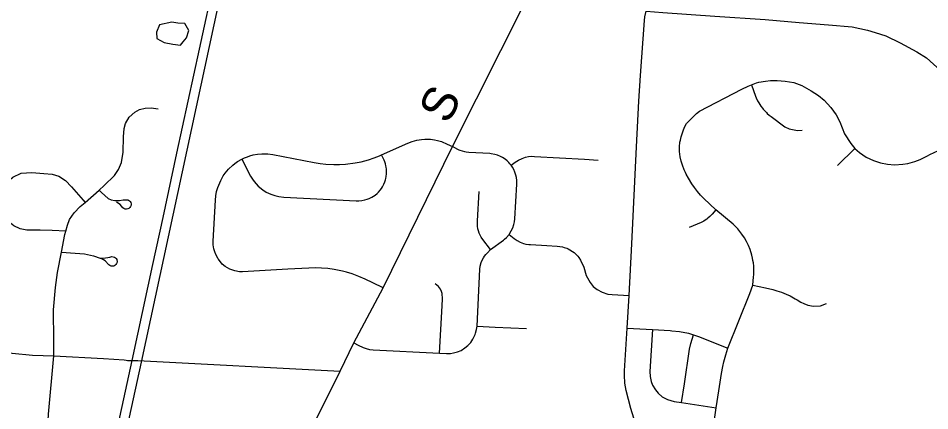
# Model space of a CAD drawing. Extents: x 114604 to 551442, y 316898 to 567001.
# Drawn here: x 228680 to 236583, y 462592 to 465994 of the extents above; entities that cross this region are included whole.
import ezdxf

# ---------------------------------------------------------------- set-up
doc = ezdxf.new("R2010")
doc.units = 0
for name, color, linetype in [('_CIVIL_CONSTRUCTION', 7, 'Continuous'), ('GE_P_Alignment_1000_Bearings', 7, 'Continuous'), ('GE_P_Alignment_1000_Cardinal_Points', 7, 'Continuous'), ('GE_P_Alignment_500_Bearings', 7, 'Continuous'), ('MT_X_Edge_Line', 7, 'Continuous'), ('PM_P_CL_Double_Solid', 7, 'Continuous')]:
    doc.layers.add(name, color=color, linetype=linetype)

msp = doc.modelspace()

# ---------------------------------------------------------------- linework, layer by layer
at = {"layer": '_CIVIL_CONSTRUCTION'}
for points in [[(229847.4, 463859.3), (229935.7, 464265.8), (230056.9, 464825), (230251.4, 465725.3), (230388.6, 466354), (231703.6, 472426), (232534, 476266.8)], [(229488.2, 462203.2), (229668.6, 463027.5), (229806.6, 463671.7), (229847.4, 463859.3)]]:
    msp.add_lwpolyline(points, dxfattribs=at)
at = {"layer": 'GE_P_Alignment_1000_Bearings'}
msp.add_lwpolyline([(226780, 449260.9), (227372, 451998.2), (228493.8, 457281.6), (229748.5, 463013.5), (231131.5, 469427.4), (232050.9, 473605.1), (232281.6, 474116.9), (232537.2, 474624.4), (232878.6, 475119.9), (233175.5, 475473), (233592, 475928.6), (234287.2, 476526.2), (236117, 478006.2)], dxfattribs=at)
at = {"layer": 'GE_P_Alignment_1000_Cardinal_Points'}
for p, q in [((235932.6, 464866.5), (235784.6, 464716.5)), ((228988.4, 463261.6), (228987, 463404.6)), ((228988.2, 463068.2), (228988.4, 463261.6))]:
    msp.add_line(p, q, dxfattribs=at)
for points in [[(234123.2, 466054.7), (234269.3, 466044.8), (234719.4, 466012.3), (235155.9, 465982.9), (235452.2, 465958.3), (235704.5, 465936.1), (235911.2, 465918.4), (236043.5, 465890.5), (236110.9, 465871.8), (236202.4, 465841.2), (236325.3, 465782), (236470, 465703.8), (236555.6, 465651.4), (236704.3, 465515.7)], [(234421.5, 464938.6), (234427.5, 464966.1), (234448.3, 465026.9), (234460.6, 465055.2), (234475.5, 465081.7), (234496.2, 465105.3), (234562.3, 465169.6), (234587.9, 465187.6), (234954.6, 465378.4), (235008.2, 465405.4), (235037.5, 465417.9), (235081.5, 465434.2), (235102.1, 465439.3), (235158.2, 465450.1), (235202.1, 465455.4), (235259.5, 465455.1), (235330.7, 465448.1), (235405.7, 465435.8), (235473, 465410.7), (235554.6, 465366.2), (235618.5, 465323.3), (235667.4, 465283.9), (235727, 465219.8), (235770.8, 465156.5), (235803.9, 465094.9), (235844.4, 464992.7), (235897.6, 464909.7), (235932.6, 464866.5), (235973.7, 464829.8), (236032.7, 464791.2), (236096.8, 464760.9), (236155.9, 464741.6), (236216.9, 464729.5), (236278.9, 464724.7), (236349.8, 464728.3), (236393.5, 464735.4), (236453.2, 464751.5), (236501.2, 464770.3), (236563.1, 464800.2), (236583.2, 464812.7), (236660.3, 464846.6)], [(235037.5, 465417.9), (235072.5, 465318), (235078.8, 465303), (235090.3, 465279.1), (235101.2, 465259.7), (235119, 465232.3), (235132.4, 465214.5), (235139.1, 465206.4), (235152.9, 465190.7), (235167.5, 465175.7), (235174.7, 465168.8), (235190.5, 465154.8), (235207.7, 465141.1), (235326.7, 465052.1), (235363.7, 465034.9), (235436.4, 465019.8), (235476.4, 465024.4)], [(228987, 463404.6), (228986.3, 463466.5), (229004, 463659.8), (229022.2, 463789.5), (229056, 463965.7), (229083.4, 464118.9), (229092, 464149.6), (229106.8, 464201.9), (229125.3, 464250.6), (229164.9, 464307.1), (229216.3, 464361.2), (229259.5, 464398.4), (229381.9, 464504.8), (229425.7, 464543.2), (229516.5, 464632), (229549.1, 464684), (229574.8, 464742.3), (229589.1, 464834.7), (229594.2, 464965.2), (229598.2, 465038.9), (229610.3, 465082.8), (229643.6, 465137.5), (229691.7, 465180.5), (229732.2, 465201.9), (229781.6, 465214.5), (229833.6, 465219), (229895.1, 465208)], [(230416.3, 463905.8), (230413.1, 463910), (230393.1, 463946.2), (230383.7, 463970.7), (230376.9, 463995.9), (230372, 464030.4), (230371.6, 464061), (230389.5, 464416), (230393.2, 464454.7), (230400.1, 464491.1), (230410.1, 464526.8), (230435.7, 464588.4), (230458, 464626.9), (230475.1, 464651.1), (230503.2, 464684.6), (230540.9, 464720.3), (230558.3, 464734.1), (230582.6, 464751.1), (230618.1, 464771.8), (230641.2, 464783), (230668.7, 464794), (230689.8, 464801.1), (230718.5, 464808.8), (230754.9, 464815.5), (230791.8, 464819.1), (230821.5, 464819.6), (230843.7, 464818.6), (230887.9, 464813.2), (231246.9, 464743.3), (231297.3, 464734.9), (231348, 464729.1), (231415.9, 464725.5), (231467, 464726), (231517.9, 464729.1), (231602.2, 464740.1), (231652.3, 464750.3), (231685.3, 464758.5), (231718, 464767.9), (231766.4, 464784.1), (231813.9, 464802.8), (231831.3, 464810.4), (232057.7, 464911.6), (232095.4, 464926.3), (232135.8, 464937.3), (232177.1, 464944.1), (232204.9, 464946.2), (232253.8, 464945.2), (232288.4, 464940.8), (232315.7, 464935.1), (232349.3, 464925.4), (232400.7, 464903.9), (232445, 464881.6)], [(234652.7, 462080.6), (234732.9, 462616.3), (234755.1, 462763.4), (234778, 462914.8), (234788.6, 462974.5), (234797.6, 463015.5), (234813.9, 463076.5), (234832.7, 463134.8), (235023.3, 463607.8), (235048.3, 463680.2), (235055.9, 463751.3), (235057.4, 463770.4), (235058.3, 463799.1), (235056.7, 463846.2), (235053.7, 463874.7), (235050.8, 463893.6), (235046.7, 463915.1), (235040.8, 463940.3), (235025.9, 463988.6), (235011.7, 464024), (234995.1, 464058.4), (234976.1, 464091.4), (234954.9, 464123.1), (234919, 464167.6), (234878.6, 464208.1), (234728.9, 464332.4), (234624, 464432), (234595.3, 464461.8), (234568.2, 464493.2), (234542.8, 464525.9), (234519.2, 464559.8), (234490.6, 464606.9), (234471.3, 464643.5), (234465.3, 464655.9), (234454, 464681), (234438.8, 464719.4), (234429, 464754.1), (234419.6, 464793.3), (234414, 464839.8), (234413.6, 464880.1), (234417.6, 464920.2), (234421.5, 464938.6)], [(231589.6, 463179.4), (231627.7, 463160.8), (231670.5, 463140.3), (231698.3, 463130.3), (231725.6, 463123.9), (231758.1, 463120.3), (232332.6, 463092.4), (232393.6, 463088.2), (232428.4, 463089), (232454.3, 463092.7), (232487.9, 463101.8), (232519.9, 463115.5), (232553.2, 463135.9), (232579.9, 463158.2), (232603.2, 463184), (232613.4, 463198), (232622.7, 463212.7), (232628.9, 463224.2), (232641.1, 463252), (232645.2, 463264.3), (232653.9, 463296.3), (232659.2, 463326.4), (232681.2, 463818.1), (232685.5, 463843.8), (232695.3, 463877.1), (232703.8, 463897.1), (232714, 463916.3), (232723.4, 463931), (232733.8, 463945), (232742.2, 463955.1), (232748.1, 463961.5), (232774.5, 463988.8), (232886.9, 464070.3), (232897, 464078.6), (232913, 464093.5), (232936.1, 464119.1), (232955, 464150.5), (232967.7, 464178.2), (232976.9, 464207.1), (232981.7, 464228.8), (232984.6, 464255.3), (233002.2, 464555.8), (233002.1, 464586.5), (232999.1, 464612.7), (232994.5, 464634.1), (232986.6, 464659.2), (232976.1, 464683.3), (232965.5, 464702.4), (232953.8, 464719.8), (232943, 464733.5), (232934.3, 464743.3), (232918.6, 464758.5), (232901.6, 464772.2), (232879.8, 464786.7), (232860.6, 464796.9), (232836.4, 464806.8), (232811.3, 464814.2), (232781.2, 464819.3), (232769.4, 464820.3), (232588, 464831.2), (232565.3, 464833.7), (232552.4, 464836), (232531.2, 464841.4), (232510.6, 464848.6), (232502.6, 464852), (232490.7, 464857.6), (232445, 464881.6)], [(230618.1, 464771.8), (230695, 464624), (230710.8, 464597.9), (230725.1, 464578.1), (230762.1, 464537.5), (230799.9, 464506.6), (230830.9, 464487.1), (230869.5, 464468.6), (230904, 464456.5), (230939.7, 464448.2), (230984, 464443.1), (231611.6, 464411.5), (231633.4, 464411.4), (231659.5, 464413.7), (231685.2, 464418.7), (231706.1, 464425), (231722.3, 464431.3), (231745.8, 464442.8), (231760.8, 464451.8), (231775, 464461.8), (231791.8, 464475.8), (231804.4, 464487.9), (231818.8, 464504.3), (231829.3, 464518.2), (231838.7, 464532.9), (231851, 464556), (231859.3, 464576.1), (231864.6, 464592.8), (231867.9, 464605.4), (231871.2, 464622.6), (231873.6, 464644.3), (231874.2, 464663), (231873.1, 464684.8), (231870.8, 464702.1), (231868.3, 464714.9), (231864, 464731.8), (231858.5, 464748.4), (231852.4, 464763.3), (231831.3, 464810.4)], [(232953.8, 464719.8), (232990, 464747.1), (233016.7, 464764.7), (233048.2, 464779.8), (233077.3, 464789.4), (233103, 464794.7), (233133.4, 464797.5), (233155.1, 464797.1), (233590.3, 464772.5), (233709.7, 464765.2)], [(229092, 464149.6), (228973.6, 464154.5), (228869.3, 464156.1), (228755.6, 464158.3), (228696.9, 464169.7), (228643.7, 464195.1), (228585.5, 464241.6), (228539.1, 464316.5), (228523.4, 464412.2), (228528.6, 464460.2), (228560.8, 464542.7), (228588.1, 464576), (228633.9, 464615.9), (228706.5, 464650.3), (228799.6, 464656.8), (228903.4, 464649.7), (228975.5, 464642.7), (229031.2, 464624.6), (229089.5, 464586.6), (229142, 464533), (229242.6, 464418.4), (229259.5, 464398.4)], [(229381.9, 464504.8), (229401.2, 464484), (229459.8, 464431.6), (229485.4, 464420.1), (229518.5, 464414.6), (229558.5, 464414.8), (229591.3, 464418.7), (229622.8, 464421.1), (229631, 464419.2), (229636.3, 464417), (229645.7, 464410.4), (229649.6, 464406.2), (229655.5, 464396.4), (229658.6, 464385.3), (229658.4, 464373.9), (229657.2, 464368.3), (229655.2, 464362.9), (229649, 464353.2), (229640.4, 464345.6), (229630, 464340.7), (229618.7, 464338.8), (229607.3, 464340), (229596.7, 464344.4), (229587.7, 464351.5), (229564.5, 464379.2), (229532.7, 464399)], [(232774.5, 463988.8), (232709.8, 464075.1), (232695.4, 464096.8), (232678.1, 464132), (232670.9, 464152.7), (232666.6, 464169.6), (232662.7, 464191.2), (232661, 464208.7), (232660.9, 464239.4), (232675.4, 464491)], [(234728.9, 464332.4), (234695.5, 464295.9), (234685.8, 464284.4), (234676.7, 464275.1), (234660.6, 464260.6), (234650.3, 464252.6), (234635.9, 464242.8), (234624.7, 464236.1), (234613.2, 464230), (234601.4, 464224.5), (234496.7, 464179.1)], [(232936.1, 464119.1), (232980.1, 464083.6), (233005.3, 464066.6), (233032.5, 464052.8), (233061.2, 464042.3), (233082.4, 464037), (233108.4, 464033.1), (233122, 464032.1), (233262.4, 464023.8), (233351.9, 464018.6), (233376.5, 464016.3), (233398, 464012.3), (233415, 464007.8), (233435.6, 464000.4), (233447.7, 463995.2), (233463.3, 463987.3), (233485.6, 463973.4), (233499.5, 463962.9), (233509.5, 463954.4), (233530.9, 463932.7), (233541.9, 463919.1), (233556.5, 463897.5), (233584.5, 463837.2), (233605.1, 463763.8), (233637.7, 463702.4), (233666.3, 463669.5), (233700.4, 463641.9), (233742.8, 463618.9), (233793.2, 463603.4), (233829.5, 463598.9), (233976, 463591.4)], [(229056, 463965.7), (229173.6, 463958.9), (229256, 463952.4), (229332.3, 463933.5), (229390, 463915.9), (229417.2, 463915.8), (229436, 463916.6), (229457.1, 463919.9), (229474.5, 463923.6), (229491.8, 463928.1), (229504.7, 463927.2), (229515.6, 463923.2), (229524.9, 463916.3), (229528.8, 463912), (229534.5, 463902), (229536.4, 463896.5), (229537.4, 463890.8), (229537.1, 463879.2), (229533.6, 463868.1), (229527.3, 463858.4), (229518.5, 463850.8), (229508.1, 463845.9), (229496.6, 463844), (229485.2, 463845.3), (229474.4, 463849.6), (229465.3, 463856.7), (229434.2, 463892), (229399.6, 463912.9)], [(231843, 463658.4), (231754.9, 463699.5), (231688.8, 463732.2), (231633, 463756.7), (231575.8, 463777.9), (231525.8, 463793.2), (231492.1, 463801.9), (231420.2, 463816.4), (231363.4, 463824.2), (231311.2, 463828.4), (231259, 463829.8), (231200, 463828.3), (231018, 463818.1), (230626.3, 463796.2), (230598.1, 463796.9), (230557.4, 463803.8), (230514.5, 463818.9), (230475.2, 463841.6), (230448.4, 463863.5), (230416.3, 463905.8)], [(232332.6, 463092.4), (232357.3, 463501.2), (232359.2, 463563.2), (232356.4, 463607.6), (232351.3, 463625), (232340.1, 463647), (232325, 463668.8), (232296.6, 463693.2)], [(235048.3, 463680.2), (235159.8, 463657.2), (235221.9, 463641.7), (235257.6, 463632.6), (235298.2, 463619.5), (235338.7, 463603), (235373.8, 463587.3), (235417.3, 463562.5), (235433.5, 463553.9), (235465.2, 463534.4), (235490.3, 463520.3), (235527, 463508.1), (235574.4, 463499.5), (235635.1, 463501.7), (235686.7, 463522.6)], [(224267.7, 463307.8), (224334, 463300.1), (224446.4, 463296.2), (225971.2, 463220.1), (226898.3, 463171.8), (227285.4, 463152.1), (228014.7, 463107.3), (228406.6, 463099.1), (228482.4, 463098.1), (228531.8, 463097.5), (228578.5, 463096.6), (228626.5, 463090.8), (228803.5, 463073.6), (228988.2, 463068.2), (229419.1, 463043.8), (229599.8, 463032.8), (229616, 463030.3)], [(232659.2, 463326.4), (232814.3, 463317.2), (233087.7, 463304.5)], [(233959.6, 463307.9), (234178.1, 463295.3), (234331.8, 463286.4)], [(234178.1, 463295.3), (234157.7, 462932.9), (234159.1, 462889.2), (234167.9, 462846.4), (234180.3, 462813.7), (234204.5, 462772.2), (234227.7, 462744.3), (234264.2, 462713.2), (234310, 462688), (234368.3, 462671.5), (234430.8, 462662), (234732.9, 462616.3)], [(234331.8, 463286.4), (234347.2, 463285.5), (234413.3, 463278.7), (234490.5, 463263.2), (234535.6, 463250), (234577.9, 463234.9), (234832.7, 463134.8)], [(234430.8, 462662), (234455.7, 462826), (234501.3, 463125.2), (234511.9, 463175.5), (234535.6, 463250)], [(228864.9, 461541.5), (228916.5, 462081.6), (228944, 462562.3), (228988.2, 463068.2)], [(229616, 463030.3), (229626.8, 463028.7), (229668.6, 463027.5), (229717.4, 463027.2), (231471.2, 462933.6)]]:
    msp.add_lwpolyline(points, dxfattribs=at)
at = {"layer": 'GE_P_Alignment_500_Bearings'}
for points in [[(228452.8, 456746.9), (228568.8, 456989.6), (229378.7, 458650.2), (229668.9, 459249.2), (230356.8, 460667.5), (230882.9, 461737.6), (231004.4, 461985.7), (231182.9, 462352.8), (231471.2, 462933.6), (231589.6, 463179.4), (231843, 463658.4), (232445, 464881.6), (233074, 466127.7), (233443.8, 466866.3), (233837.9, 467658.4), (234031.8, 468064.3), (234188.3, 468389.2), (234433.5, 468893.6), (234650.3, 469338.7), (234878.2, 469806.4)], [(234030.8, 462482.6), (233991.1, 462612.3), (233949.9, 462766), (233940.9, 462830.5), (233937.3, 462901.4), (233937.9, 462936.8), (233959.6, 463307.9), (233976, 463591.4), (234000.9, 464039.5), (234040.6, 464879.8), (234061.9, 465274.8), (234075.7, 465498.7), (234110.5, 465974), (234113.6, 466007), (234123.2, 466054.7)]]:
    msp.add_lwpolyline(points, dxfattribs=at)
at = {"layer": 'MT_X_Edge_Line'}
for points in [[(230109.5, 465788.3), (230140.4, 465825.6), (230159.8, 465887.8), (230125.4, 465949.5), (230065.4, 465951), (230013.4, 465960.5), (229905.7, 465935.6)], [(229905.7, 465935.6), (229880.2, 465873.3), (229882.7, 465817.3), (229946.9, 465783.8), (230020.9, 465768.5), (230086.9, 465761.1), (230109.5, 465788.3)]]:
    msp.add_lwpolyline(points, dxfattribs=at)

# ---------------------------------------------------------------- texts
at = {"layer": 'PM_P_CL_Double_Solid'}
msp.add_text('S', height=300, rotation=63.29187, dxfattribs=at).set_placement((232408.9, 465067.5))

doc.saveas('drawing.dxf')
